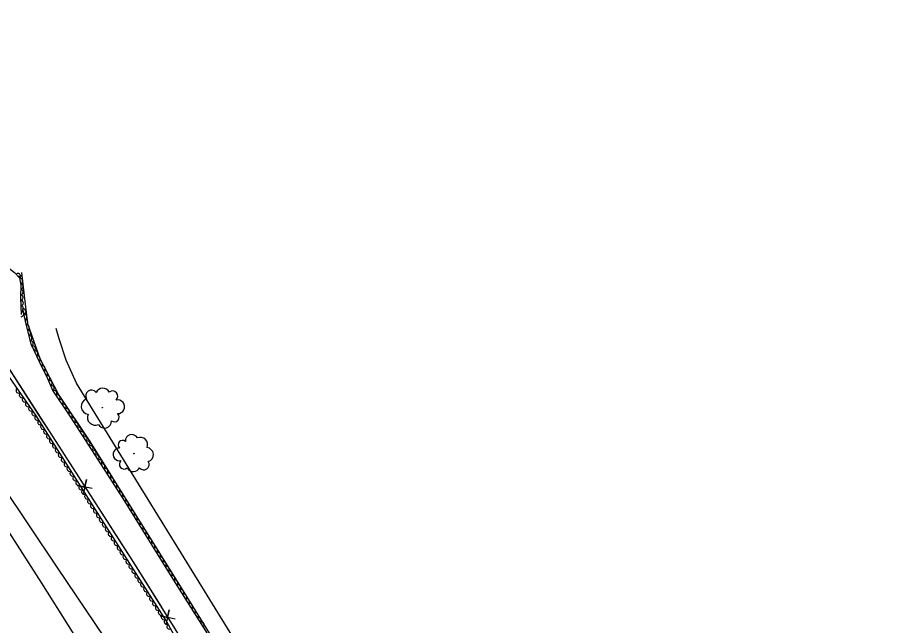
# Model space of a CAD drawing. Extents: x 1746719 to 1766531, y 631721 to 662391.
# Drawn here: x 1761401 to 1762041, y 639416 to 639859 of the extents above; entities that cross this region are included whole.
import ezdxf

# ---------------------------------------------------------------- set-up
doc = ezdxf.new("R2010")
doc.units = 0
for name, color, linetype in [('SURVEY - AERIAL SURVEY - Photo Control - Points - Elevations', 7, 'Continuous'), ('SURVEY - AERIAL SURVEY - Photo Control - Points - Locators', 7, 'Continuous'), ('SURVEY - AERIAL SURVEY - Photo Control with Text', 7, 'Continuous'), ('SURVEY - CENTERLINE - Existing Roads - Development', 7, 'Continuous'), ('SURVEY - CENTERLINE - Existing Roads Curve Text', 7, 'Continuous')]:
    doc.layers.add(name, color=color, linetype=linetype)

msp = doc.modelspace()

# ---------------------------------------------------------------- linework, layer by layer
at = {"layer": 'SURVEY - AERIAL SURVEY - Photo Control - Points - Elevations'}
for points in [[(1761187.27, 639804.51), (1761235.54, 639729.77), (1761291.71, 639642.81), (1761353.38, 639548.22), (1761418.37, 639447.02), (1761472.7, 639361.03), (1761516.27, 639290.67), (1761584.03, 639179.35), (1761630.77, 639101.67), (1761677.36, 639022.14), (1761717.78, 638948.84)], [(1761403.9, 639673.38), (1761405.76, 639656.28), (1761408.23, 639636.18), (1761417.25, 639610.67), (1761431.01, 639584), (1761453.6, 639550.08), (1761520.9, 639442.45), (1761575.44, 639354.55), (1761584.57, 639348.28), (1761591.74, 639345.34)], [(1761586.46, 639372.68), (1761580.98, 639375.03), (1761575.93, 639379.75), (1761559.77, 639404.8), (1761522.41, 639465.46), (1761482.06, 639530.77), (1761444.06, 639592.68), (1761436.41, 639609.53), (1761431.39, 639624.9), (1761429.04, 639632.53)]]:
    msp.add_lwpolyline(points, dxfattribs=at)
at = {"layer": 'SURVEY - AERIAL SURVEY - Photo Control - Points - Locators'}
msp.add_lwpolyline([(1761606.45, 639195.48), (1761579.43, 639234.83), (1761542.83, 639289.46), (1761508.41, 639342.33), (1761471.7, 639396.8), (1761429.79, 639458.77), (1761389.46, 639518.96), (1761338, 639596.67), (1761287.98, 639671), (1761234.37, 639750.61)], dxfattribs=at)
at = {"layer": 'SURVEY - AERIAL SURVEY - Photo Control with Text'}
for points in [[(1761520.65, 639399.01), (1761509.55, 639419.36), (1761455.49, 639504.17), (1761414.38, 639569.25), (1761371.87, 639630.29), (1761371.29, 639645.07), (1761368.28, 639655.6), (1761358.71, 639667.75), (1761348.44, 639674.52), (1761332.06, 639690.2), (1761321.11, 639701.53), (1761313.87, 639712.66), (1761304.68, 639738.83), (1761289.85, 639761.3), (1761275.7, 639782.22), (1761260.63, 639804.37), (1761252.32, 639815.79)], [(1761385.61, 639676.72), (1761394.47, 639676.57), (1761398.88, 639673.22), (1761402.43, 639669.43), (1761403.29, 639663.95), (1761403.26, 639655.09), (1761403.59, 639642.72)], [(1761404.66, 639646.81), (1761406.93, 639635.56), (1761410.66, 639621.29), (1761416.64, 639608.39), (1761422.8, 639596.04), (1761426.63, 639587.16), (1761439.17, 639568.56), (1761477.62, 639508.77), (1761514.58, 639449.23), (1761561.91, 639374.12)]]:
    msp.add_lwpolyline(points, dxfattribs=at)
for centre, radius in [((1761462.7, 639574.79), 0.175), ((1761485.73, 639541.44), 0.162)]:
    msp.add_circle(centre, radius, dxfattribs=at)
for centre, radius, start, end in [((1761463.03, 639583.62), 5.4, 27.60642, 154.45209), ((1761454.85, 639583.39), 4.19, 37.76533, 212.76561), ((1761470.24, 639583.19), 3.81, 312.31937, 129.63852), ((1761453.03, 639575.7), 5.68, 107.51243, 263.35092), ((1761473.94, 639575.5), 5.01, 269.7007, 103.12039), ((1761457.62, 639567.79), 5.72, 156.61661, 294.14084), ((1761471.63, 639567.92), 3.44, 229.68002, 48.42566), ((1761464.4, 639564.91), 5.02, 207.56386, 4.35278), ((1761477.48, 639547.83), 3.19, 49.52205, 228.26769), ((1761484.18, 639550.6), 4.65, 27.40589, 184.19481), ((1761490.46, 639547.91), 5.3, 336.45863, 113.98286), ((1761475.32, 639540.81), 4.64, 89.54273, 282.96242), ((1761494.69, 639540.57), 5.26, 287.35446, 83.19295), ((1761478.73, 639533.68), 3.53, 132.1614, 309.48055), ((1761492.99, 639533.46), 3.88, 217.60736, 32.60764), ((1761485.41, 639533.26), 5, 207.44845, 334.29412)]:
    msp.add_arc(centre, radius, start, end, dxfattribs=at)
for centre, major_axis in [((1761401.34, 639670.59), (1.37, -1.46)), ((1761402.8, 639667.05), (0.31, -1.98)), ((1761403.27, 639659.09), (-0.01, -2)), ((1761403.29, 639663.09), (-0.01, -2)), ((1761403.26, 639655.09), (0.05, -2)), ((1761403.36, 639651.09), (0.05, -2)), ((1761403.47, 639647.09), (0.05, -2)), ((1761405.06, 639644.85), (0.4, -1.96)), ((1761403.58, 639643.09), (0.05, -2)), ((1761405.85, 639640.93), (0.4, -1.96)), ((1761406.64, 639637.01), (0.4, -1.96)), ((1761407.57, 639633.12), (0.51, -1.94)), ((1761408.58, 639629.25), (0.51, -1.94)), ((1761409.59, 639625.38), (0.51, -1.94)), ((1761410.6, 639621.51), (0.51, -1.94)), ((1761412.24, 639617.87), (0.84, -1.81)), ((1761413.93, 639614.24), (0.84, -1.81)), ((1761415.61, 639610.61), (0.84, -1.81)), ((1761417.33, 639607), (0.89, -1.79)), ((1761419.12, 639603.42), (0.89, -1.79)), ((1761420.9, 639599.84), (0.89, -1.79)), ((1761422.69, 639596.26), (0.89, -1.79)), ((1761424.28, 639592.6), (0.79, -1.84)), ((1761425.87, 639588.92), (0.79, -1.84)), ((1761401.8, 639587.31), (-1.14, 1.64)), ((1761404.09, 639584.03), (-1.14, 1.64)), ((1761427.79, 639585.44), (1.12, -1.66)), ((1761430.03, 639582.12), (1.12, -1.66)), ((1761406.37, 639580.75), (-1.14, 1.64)), ((1761408.66, 639577.47), (-1.14, 1.64)), ((1761432.26, 639578.8), (1.12, -1.66)), ((1761434.5, 639575.49), (1.12, -1.66)), ((1761410.95, 639574.18), (-1.14, 1.64)), ((1761413.23, 639570.9), (-1.14, 1.64)), ((1761436.73, 639572.17), (1.12, -1.66)), ((1761438.97, 639568.85), (1.12, -1.66)), ((1761415.44, 639567.57), (-1.07, 1.69)), ((1761417.58, 639564.19), (-1.07, 1.69)), ((1761441.14, 639565.49), (1.08, -1.68)), ((1761443.3, 639562.13), (1.08, -1.68)), ((1761419.72, 639560.81), (-1.07, 1.69)), ((1761421.85, 639557.42), (-1.07, 1.69)), ((1761445.47, 639558.76), (1.08, -1.68)), ((1761447.63, 639555.4), (1.08, -1.68)), ((1761423.99, 639554.04), (-1.07, 1.69)), ((1761426.12, 639550.66), (-1.07, 1.69)), ((1761449.8, 639552.03), (1.08, -1.68)), ((1761451.96, 639548.67), (1.08, -1.68)), ((1761428.26, 639547.28), (-1.07, 1.69)), ((1761430.4, 639543.9), (-1.07, 1.69)), ((1761454.12, 639545.31), (1.08, -1.68)), ((1761432.53, 639540.51), (-1.07, 1.69)), ((1761434.67, 639537.13), (-1.07, 1.69)), ((1761456.29, 639541.94), (1.08, -1.68)), ((1761458.45, 639538.58), (1.08, -1.68)), ((1761436.8, 639533.75), (-1.07, 1.69)), ((1761438.94, 639530.37), (-1.07, 1.69)), ((1761460.61, 639535.21), (1.08, -1.68)), ((1761462.78, 639531.85), (1.08, -1.68)), ((1761441.08, 639526.99), (-1.07, 1.69)), ((1761443.21, 639523.6), (-1.07, 1.69)), ((1761464.94, 639528.49), (1.08, -1.68)), ((1761467.11, 639525.12), (1.08, -1.68)), ((1761445.35, 639520.22), (-1.07, 1.69)), ((1761469.27, 639521.76), (1.08, -1.68)), ((1761471.43, 639518.39), (1.08, -1.68)), ((1761447.48, 639516.84), (-1.07, 1.69)), ((1761449.62, 639513.46), (-1.07, 1.69)), ((1761473.6, 639515.03), (1.08, -1.68)), ((1761475.76, 639511.66), (1.08, -1.68)), ((1761451.76, 639510.08), (-1.07, 1.69)), ((1761453.89, 639506.69), (-1.07, 1.69)), ((1761477.92, 639508.3), (1.05, -1.7)), ((1761480.03, 639504.9), (1.05, -1.7)), ((1761456.03, 639503.31), (-1.08, 1.69)), ((1761458.18, 639499.94), (-1.08, 1.69)), ((1761482.14, 639501.5), (1.05, -1.7)), ((1761484.25, 639498.1), (1.05, -1.7)), ((1761460.33, 639496.57), (-1.08, 1.69)), ((1761462.48, 639493.2), (-1.08, 1.69)), ((1761486.36, 639494.7), (1.05, -1.7)), ((1761488.47, 639491.3), (1.05, -1.7)), ((1761464.63, 639489.82), (-1.08, 1.69)), ((1761466.78, 639486.45), (-1.08, 1.69)), ((1761490.57, 639487.9), (1.05, -1.7)), ((1761492.68, 639484.51), (1.05, -1.7)), ((1761468.93, 639483.08), (-1.08, 1.69)), ((1761471.08, 639479.7), (-1.08, 1.69)), ((1761494.79, 639481.11), (1.05, -1.7)), ((1761473.23, 639476.33), (-1.08, 1.69)), ((1761475.38, 639472.96), (-1.08, 1.69)), ((1761496.9, 639477.71), (1.05, -1.7)), ((1761499.01, 639474.31), (1.05, -1.7)), ((1761477.53, 639469.58), (-1.08, 1.69)), ((1761479.68, 639466.21), (-1.08, 1.69)), ((1761501.12, 639470.91), (1.05, -1.7)), ((1761503.23, 639467.51), (1.05, -1.7)), ((1761481.83, 639462.84), (-1.08, 1.69)), ((1761483.98, 639459.47), (-1.08, 1.69)), ((1761505.34, 639464.12), (1.05, -1.7)), ((1761507.45, 639460.72), (1.05, -1.7)), ((1761486.13, 639456.09), (-1.08, 1.69)), ((1761509.56, 639457.32), (1.05, -1.7)), ((1761511.67, 639453.92), (1.05, -1.7)), ((1761488.28, 639452.72), (-1.08, 1.69)), ((1761490.43, 639449.35), (-1.08, 1.69)), ((1761513.78, 639450.52), (1.05, -1.7)), ((1761515.9, 639447.13), (1.07, -1.69)), ((1761492.58, 639445.97), (-1.08, 1.69)), ((1761494.73, 639442.6), (-1.08, 1.69)), ((1761518.04, 639443.75), (1.07, -1.69)), ((1761520.17, 639440.36), (1.07, -1.69)), ((1761496.88, 639439.23), (-1.08, 1.69)), ((1761499.03, 639435.86), (-1.08, 1.69)), ((1761522.3, 639436.98), (1.07, -1.69)), ((1761524.43, 639433.59), (1.07, -1.69)), ((1761501.18, 639432.48), (-1.08, 1.69)), ((1761503.33, 639429.11), (-1.08, 1.69)), ((1761526.57, 639430.21), (1.07, -1.69)), ((1761528.7, 639426.83), (1.07, -1.69)), ((1761505.48, 639425.74), (-1.08, 1.69)), ((1761507.63, 639422.36), (-1.08, 1.69)), ((1761530.83, 639423.44), (1.07, -1.69)), ((1761509.76, 639418.97), (-0.96, 1.76)), ((1761511.67, 639415.46), (-0.96, 1.76)), ((1761532.96, 639420.06), (1.07, -1.69)), ((1761535.1, 639416.67), (1.07, -1.69))]:
    msp.add_ellipse(centre, major_axis=major_axis, ratio=0.940188, start_param=0, end_param=3.141593, dxfattribs=at)
at = {"layer": 'SURVEY - CENTERLINE - Existing Roads - Development'}
for start_param, end_param in [(2.156577, 2.588895), (2.883049, 3.125465)]:
    msp.add_ellipse((1761402.26, 639673.68), major_axis=(-1.92, 2.46), ratio=0.999099, start_param=start_param, end_param=end_param, dxfattribs=at)
at = {"layer": 'SURVEY - CENTERLINE - Existing Roads Curve Text'}
for points in [[(1761265.97, 639858.91), (1761307.06, 639795.97), (1761356.57, 639717.75), (1761380.9, 639679.88), (1761379.97, 639625.73), (1761424.41, 639557.01), (1761485.02, 639462.73), (1761530.98, 639389.15), (1761579.28, 639309.27), (1761623.78, 639236.15), (1761657.08, 639181.54), (1761712.91, 639157.86), (1761781.37, 639128.88), (1761814.76, 639124.81), (1761913.04, 639111.99), (1762009.85, 639103.93), (1762041.29, 639101.31)], [(1761393.1, 639605.42), (1761418.3, 639566.46)], [(1761418.3, 639566.46), (1761424.41, 639557.01), (1761445.37, 639524.41)], [(1761455.46, 639515.92), (1761444.46, 639518.24), (1761449.99, 639517.04), (1761451.19, 639522.57), (1761448.73, 639511.6)], [(1761454.07, 639510.87), (1761479.16, 639471.84)], [(1761479.16, 639471.84), (1761485.02, 639462.73), (1761505.77, 639429.51)], [(1761515.76, 639420.89), (1761504.79, 639423.35), (1761510.3, 639422.08), (1761511.57, 639427.59), (1761508.97, 639416.65)]]:
    msp.add_lwpolyline(points, dxfattribs=at)

doc.saveas('drawing.dxf')
